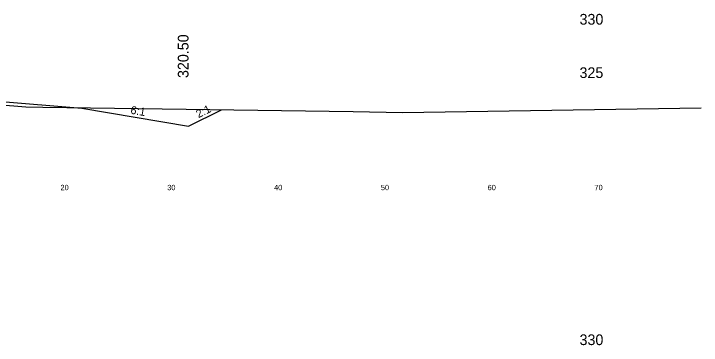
# Model space of a CAD drawing. Extents: x 1000 to 1162, y 999 to 8520.
# Drawn here: x 1095.6 to 1160, y 7700 to 7731 of the extents above; entities that cross this region are included whole.
import ezdxf

# ---------------------------------------------------------------- set-up
doc = ezdxf.new("R2010")
doc.units = 0
for name, color, linetype in [('Level 11', 7, 'Continuous'), ('Level 32', 7, 'Continuous'), ('Level 33', 7, 'Continuous'), ('Level 56', 7, 'Continuous'), ('Level 6', 7, 'Continuous'), ('Level 60', 7, 'Continuous'), ('Level 7', 7, 'Continuous')]:
    doc.layers.add(name, color=color, linetype=linetype)

msp = doc.modelspace()

# ---------------------------------------------------------------- linework, layer by layer
at = {"layer": 'Level 6'}
msp.add_line((1094, 7722.828), (1102, 7722.162), dxfattribs=at)
at = {"layer": 'Level 60'}
for p, q in [((1086.926, 7723.147), (1096.748, 7722.299)), ((1096.748, 7722.299), (1098.349, 7722.27)), ((1098.349, 7722.27), (1127.406, 7721.859)), ((1132.02, 7721.783), (1160, 7722.195)), ((1127.406, 7721.859), (1132.02, 7721.783))]:
    msp.add_line(p, q, dxfattribs=at)
at = {"layer": 'Level 7'}
for p, q in [((1102, 7722.162), (1112, 7720.495)), ((1112, 7720.495), (1115.077, 7722.033))]:
    msp.add_line(p, q, dxfattribs=at)

# ---------------------------------------------------------------- texts
at = {"layer": 'Level 11'}
for s, p in [(' 330', (1148.232, 7730)), (' 325', (1148.228, 7725)), (' 330', (1148.232, 7700))]:
    msp.add_text(s, height=1, dxfattribs=at).set_placement(p)
at = {"layer": 'Level 32'}
for s, rotation, p in [('6:1', 350.53768, (1106.517, 7721.662)), ('2:1', 26.56505, (1112.92, 7721.234))]:
    msp.add_text(s, height=0.75, rotation=rotation, dxfattribs=at).set_placement(p)
at = {"layer": 'Level 33'}
msp.add_text('320.50', height=1, rotation=90, dxfattribs=at).set_placement((1111.988, 7724.998))
at = {"layer": 'Level 56'}
for s, p in [('20', (1100, 7714.5)), ('30', (1110, 7714.5)), ('40', (1120, 7714.5)), ('50', (1130, 7714.5)), ('60', (1140, 7714.5)), ('70', (1150, 7714.5))]:
    msp.add_text(s, height=0.5, dxfattribs=at).set_placement(p)

doc.saveas('drawing.dxf')
